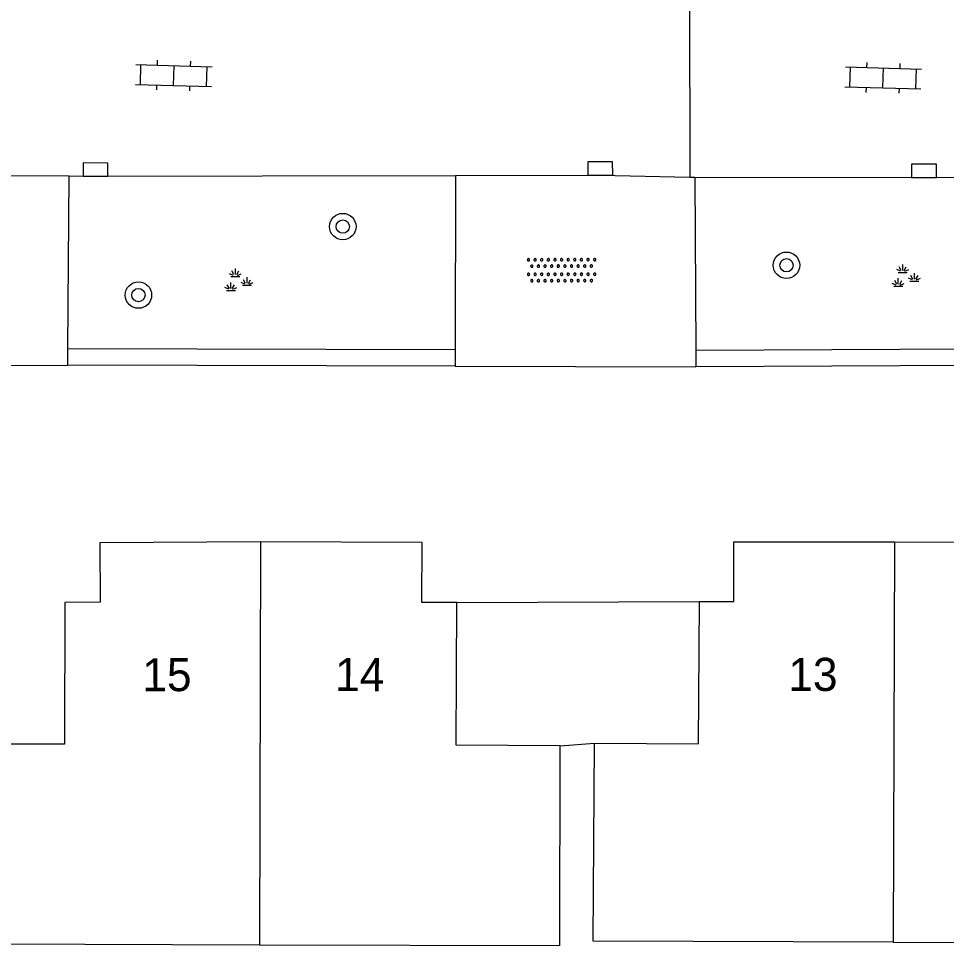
# Model space of a CAD drawing. Extents: x 125000 to 129004, y 397500 to 399008.
# Drawn here: x 127069.12 to 127097.15, y 398241.06 to 398269.05 of the extents above; entities that cross this region are included whole.
import ezdxf

# ---------------------------------------------------------------- set-up
doc = ezdxf.new("R2010")
doc.units = 0
for name, color, linetype in [('gg-anno-huisnummerreeks BGT', 7, 'Continuous'), ('gg-bbg-hoofdgebouw', 7, 'Continuous'), ('gg-bbg-luifel en loopbrug', 7, 'Continuous'), ('gg-bbg-tussenscheiding', 7, 'Continuous'), ('gg-knt-verharding', 7, 'Continuous'), ('gt-grn-groengrens', 7, 'Continuous'), ('gt-symb-boom', 7, 'Continuous'), ('gt-symb-groenvak', 7, 'Continuous'), ('gt-symb-klinker verharding', 7, 'Continuous'), ('gt-symb-kolk', 7, 'Continuous'), ('gt-symb-overige verharding', 7, 'Continuous')]:
    doc.layers.add(name, color=color, linetype=linetype)

# ---------------------------------------------------------------- blocks, each defined once
blk = doc.blocks.new('gt0-KOLK')
at = {"layer": 'gt-symb-kolk'}
blk.add_lwpolyline([(0, 0), (0.375, 0), (0.375, 0.4), (-0.375, 0.4), (-0.375, 0), (0, 0)], dxfattribs=at)
blk = doc.blocks.new('gt0-BOOM')
at = {"layer": 'gt-symb-boom'}
for radius in [0.4, 0.2]:
    blk.add_circle((0, 0), radius, dxfattribs=at)
blk = doc.blocks.new('gt0-KL1')
at = {"layer": 'gt-symb-klinker verharding'}
for p, q in [((-1.15, 0.3), (1.15, 0.3)), ((-1, -0.3), (-1, 0.3)), ((-0.5, 0.3), (-0.5, 0.45)), ((0, -0.3), (0, 0.3)), ((0.5, 0.3), (0.5, 0.45)), ((1, -0.3), (1, 0.3)), ((-1.15, -0.3), (1.15, -0.3)), ((-0.5, -0.45), (-0.5, -0.3)), ((0.5, -0.45), (0.5, -0.3))]:
    blk.add_line(p, q, dxfattribs=at)
blk = doc.blocks.new('gt0-GRVAK')
at = {"layer": 'gt-symb-groenvak'}
for p, q in [((-0.091, 0.211), (-0.156, 0.322)), ((-0.047, 0.214), (-0.047, 0.393)), ((-0.004, 0.211), (0.061, 0.322)), ((-0.11, 0.189), (-0.228, 0.24)), ((-0.182, 0.153), (0.088, 0.153)), ((0.015, 0.189), (0.133, 0.24)), ((0.262, -0.052), (0.197, 0.059)), ((0.305, -0.049), (0.305, 0.13)), ((0.349, -0.052), (0.414, 0.059)), ((-0.245, -0.228), (-0.363, -0.177)), ((-0.318, -0.264), (-0.047, -0.264)), ((-0.226, -0.206), (-0.291, -0.095)), ((-0.183, -0.203), (-0.183, -0.024)), ((-0.139, -0.206), (-0.074, -0.095)), ((-0.12, -0.228), (-0.002, -0.177)), ((0.243, -0.074), (0.125, -0.023)), ((0.17, -0.11), (0.441, -0.11)), ((0.368, -0.074), (0.486, -0.023))]:
    blk.add_line(p, q, dxfattribs=at)
blk = doc.blocks.new('gt0-OVH')
at = {"layer": 'gt-symb-overige verharding'}
for points in [[(-0.972, 0.298), (-0.967, 0.308), (-0.965, 0.319), (-0.966, 0.33), (-0.971, 0.34), (-0.978, 0.348), (-0.988, 0.353), (-0.999, 0.355), (-1.01, 0.354), (-1.02, 0.349), (-1.028, 0.342), (-1.033, 0.332), (-1.035, 0.321), (-1.034, 0.31), (-1.029, 0.3), (-1.022, 0.292), (-1.012, 0.287), (-1.001, 0.285), (-0.99, 0.286), (-0.98, 0.291)], [(-0.772, 0.298), (-0.767, 0.308), (-0.765, 0.319), (-0.766, 0.33), (-0.771, 0.34), (-0.778, 0.348), (-0.788, 0.353), (-0.799, 0.355), (-0.81, 0.354), (-0.82, 0.349), (-0.828, 0.342), (-0.833, 0.332), (-0.835, 0.321), (-0.834, 0.31), (-0.829, 0.3), (-0.822, 0.292), (-0.812, 0.287), (-0.801, 0.285), (-0.79, 0.286), (-0.78, 0.291)], [(-0.572, 0.298), (-0.567, 0.308), (-0.565, 0.319), (-0.566, 0.33), (-0.571, 0.34), (-0.578, 0.348), (-0.588, 0.353), (-0.599, 0.355), (-0.61, 0.354), (-0.62, 0.349), (-0.628, 0.342), (-0.633, 0.332), (-0.635, 0.321), (-0.634, 0.31), (-0.629, 0.3), (-0.622, 0.292), (-0.612, 0.287), (-0.601, 0.285), (-0.59, 0.286), (-0.58, 0.291)], [(-0.372, 0.298), (-0.367, 0.308), (-0.365, 0.319), (-0.366, 0.33), (-0.371, 0.34), (-0.378, 0.348), (-0.388, 0.353), (-0.399, 0.355), (-0.41, 0.354), (-0.42, 0.349), (-0.428, 0.342), (-0.433, 0.332), (-0.435, 0.321), (-0.434, 0.31), (-0.429, 0.3), (-0.422, 0.292), (-0.412, 0.287), (-0.401, 0.285), (-0.39, 0.286), (-0.38, 0.291)], [(-0.172, 0.298), (-0.167, 0.308), (-0.165, 0.319), (-0.166, 0.33), (-0.171, 0.34), (-0.178, 0.348), (-0.188, 0.353), (-0.199, 0.355), (-0.21, 0.354), (-0.22, 0.349), (-0.228, 0.342), (-0.233, 0.332), (-0.235, 0.321), (-0.234, 0.31), (-0.229, 0.3), (-0.222, 0.292), (-0.212, 0.287), (-0.201, 0.285), (-0.19, 0.286), (-0.18, 0.291)], [(0.028, 0.298), (0.033, 0.308), (0.035, 0.319), (0.034, 0.33), (0.029, 0.34), (0.022, 0.348), (0.012, 0.353), (0.001, 0.355), (-0.01, 0.354), (-0.02, 0.349), (-0.028, 0.342), (-0.033, 0.332), (-0.035, 0.321), (-0.034, 0.31), (-0.029, 0.3), (-0.022, 0.292), (-0.012, 0.287), (-0.001, 0.285), (0.01, 0.286), (0.02, 0.291)], [(0.228, 0.298), (0.233, 0.308), (0.235, 0.319), (0.234, 0.33), (0.229, 0.34), (0.222, 0.348), (0.212, 0.353), (0.201, 0.355), (0.19, 0.354), (0.18, 0.349), (0.172, 0.342), (0.167, 0.332), (0.165, 0.321), (0.166, 0.31), (0.171, 0.3), (0.178, 0.292), (0.188, 0.287), (0.199, 0.285), (0.21, 0.286), (0.22, 0.291)], [(0.428, 0.298), (0.433, 0.308), (0.435, 0.319), (0.434, 0.33), (0.429, 0.34), (0.422, 0.348), (0.412, 0.353), (0.401, 0.355), (0.39, 0.354), (0.38, 0.349), (0.372, 0.342), (0.367, 0.332), (0.365, 0.321), (0.366, 0.31), (0.371, 0.3), (0.378, 0.292), (0.388, 0.287), (0.399, 0.285), (0.41, 0.286), (0.42, 0.291)], [(0.628, 0.298), (0.633, 0.308), (0.635, 0.319), (0.634, 0.33), (0.629, 0.34), (0.622, 0.348), (0.612, 0.353), (0.601, 0.355), (0.59, 0.354), (0.58, 0.349), (0.572, 0.342), (0.567, 0.332), (0.565, 0.321), (0.566, 0.31), (0.571, 0.3), (0.578, 0.292), (0.588, 0.287), (0.599, 0.285), (0.61, 0.286), (0.62, 0.291)], [(0.828, 0.298), (0.833, 0.308), (0.835, 0.319), (0.834, 0.33), (0.829, 0.34), (0.822, 0.348), (0.812, 0.353), (0.801, 0.355), (0.79, 0.354), (0.78, 0.349), (0.772, 0.342), (0.767, 0.332), (0.765, 0.321), (0.766, 0.31), (0.771, 0.3), (0.778, 0.292), (0.788, 0.287), (0.799, 0.285), (0.81, 0.286), (0.82, 0.291)], [(1.028, 0.298), (1.033, 0.308), (1.035, 0.319), (1.034, 0.33), (1.029, 0.34), (1.022, 0.348), (1.012, 0.353), (1.001, 0.355), (0.99, 0.354), (0.98, 0.349), (0.972, 0.342), (0.967, 0.332), (0.965, 0.321), (0.966, 0.31), (0.971, 0.3), (0.978, 0.292), (0.988, 0.287), (0.999, 0.285), (1.01, 0.286), (1.02, 0.291)], [(-0.872, 0.106), (-0.867, 0.116), (-0.865, 0.126), (-0.866, 0.137), (-0.871, 0.147), (-0.878, 0.156), (-0.888, 0.161), (-0.899, 0.163), (-0.91, 0.162), (-0.92, 0.157), (-0.928, 0.15), (-0.933, 0.14), (-0.935, 0.129), (-0.934, 0.118), (-0.929, 0.108), (-0.922, 0.1), (-0.912, 0.095), (-0.901, 0.092), (-0.89, 0.094), (-0.88, 0.098)], [(-0.672, 0.106), (-0.667, 0.116), (-0.665, 0.126), (-0.666, 0.137), (-0.671, 0.147), (-0.678, 0.156), (-0.688, 0.161), (-0.699, 0.163), (-0.71, 0.162), (-0.72, 0.157), (-0.728, 0.15), (-0.733, 0.14), (-0.735, 0.129), (-0.734, 0.118), (-0.729, 0.108), (-0.722, 0.1), (-0.712, 0.095), (-0.701, 0.092), (-0.69, 0.094), (-0.68, 0.098)], [(-0.472, 0.106), (-0.467, 0.116), (-0.465, 0.126), (-0.466, 0.137), (-0.471, 0.147), (-0.478, 0.156), (-0.488, 0.161), (-0.499, 0.163), (-0.51, 0.162), (-0.52, 0.157), (-0.528, 0.15), (-0.533, 0.14), (-0.535, 0.129), (-0.534, 0.118), (-0.529, 0.108), (-0.522, 0.1), (-0.512, 0.095), (-0.501, 0.092), (-0.49, 0.094), (-0.48, 0.098)], [(-0.272, 0.106), (-0.267, 0.116), (-0.265, 0.126), (-0.266, 0.137), (-0.271, 0.147), (-0.278, 0.156), (-0.288, 0.161), (-0.299, 0.163), (-0.31, 0.162), (-0.32, 0.157), (-0.328, 0.15), (-0.333, 0.14), (-0.335, 0.129), (-0.334, 0.118), (-0.329, 0.108), (-0.322, 0.1), (-0.312, 0.095), (-0.301, 0.092), (-0.29, 0.094), (-0.28, 0.098)], [(-0.072, 0.106), (-0.067, 0.116), (-0.065, 0.126), (-0.066, 0.137), (-0.071, 0.147), (-0.078, 0.156), (-0.088, 0.161), (-0.099, 0.163), (-0.11, 0.162), (-0.12, 0.157), (-0.128, 0.15), (-0.133, 0.14), (-0.135, 0.129), (-0.134, 0.118), (-0.129, 0.108), (-0.122, 0.1), (-0.112, 0.095), (-0.101, 0.092), (-0.09, 0.094), (-0.08, 0.098)], [(0.128, 0.106), (0.133, 0.116), (0.135, 0.126), (0.134, 0.137), (0.129, 0.147), (0.122, 0.156), (0.112, 0.161), (0.101, 0.163), (0.09, 0.162), (0.08, 0.157), (0.072, 0.15), (0.067, 0.14), (0.065, 0.129), (0.066, 0.118), (0.071, 0.108), (0.078, 0.1), (0.088, 0.095), (0.099, 0.092), (0.11, 0.094), (0.12, 0.098)], [(0.328, 0.106), (0.333, 0.116), (0.335, 0.126), (0.334, 0.137), (0.329, 0.147), (0.322, 0.156), (0.312, 0.161), (0.301, 0.163), (0.29, 0.162), (0.28, 0.157), (0.272, 0.15), (0.267, 0.14), (0.265, 0.129), (0.266, 0.118), (0.271, 0.108), (0.278, 0.1), (0.288, 0.095), (0.299, 0.092), (0.31, 0.094), (0.32, 0.098)], [(0.528, 0.106), (0.533, 0.116), (0.535, 0.126), (0.534, 0.137), (0.529, 0.147), (0.522, 0.156), (0.512, 0.161), (0.501, 0.163), (0.49, 0.162), (0.48, 0.157), (0.472, 0.15), (0.467, 0.14), (0.465, 0.129), (0.466, 0.118), (0.471, 0.108), (0.478, 0.1), (0.488, 0.095), (0.499, 0.092), (0.51, 0.094), (0.52, 0.098)], [(0.728, 0.106), (0.733, 0.116), (0.735, 0.126), (0.734, 0.137), (0.729, 0.147), (0.722, 0.156), (0.712, 0.161), (0.701, 0.163), (0.69, 0.162), (0.68, 0.157), (0.672, 0.15), (0.667, 0.14), (0.665, 0.129), (0.666, 0.118), (0.671, 0.108), (0.678, 0.1), (0.688, 0.095), (0.699, 0.092), (0.71, 0.094), (0.72, 0.098)], [(0.928, 0.106), (0.933, 0.116), (0.935, 0.126), (0.934, 0.137), (0.929, 0.147), (0.922, 0.156), (0.912, 0.161), (0.901, 0.163), (0.89, 0.162), (0.88, 0.157), (0.872, 0.15), (0.867, 0.14), (0.865, 0.129), (0.866, 0.118), (0.871, 0.108), (0.878, 0.1), (0.888, 0.095), (0.899, 0.092), (0.91, 0.094), (0.92, 0.098)], [(-0.972, -0.142), (-0.967, -0.132), (-0.965, -0.121), (-0.966, -0.11), (-0.971, -0.1), (-0.978, -0.092), (-0.988, -0.087), (-0.999, -0.085), (-1.01, -0.086), (-1.02, -0.091), (-1.028, -0.098), (-1.033, -0.108), (-1.035, -0.119), (-1.034, -0.13), (-1.029, -0.14), (-1.022, -0.148), (-1.012, -0.153), (-1.001, -0.155), (-0.99, -0.154), (-0.98, -0.149)], [(-0.872, -0.334), (-0.867, -0.324), (-0.865, -0.314), (-0.866, -0.303), (-0.871, -0.293), (-0.878, -0.284), (-0.888, -0.279), (-0.899, -0.277), (-0.91, -0.278), (-0.92, -0.283), (-0.928, -0.29), (-0.933, -0.3), (-0.935, -0.311), (-0.934, -0.322), (-0.929, -0.332), (-0.922, -0.34), (-0.912, -0.345), (-0.901, -0.348), (-0.89, -0.346), (-0.88, -0.342)], [(-0.772, -0.142), (-0.767, -0.132), (-0.765, -0.121), (-0.766, -0.11), (-0.771, -0.1), (-0.778, -0.092), (-0.788, -0.087), (-0.799, -0.085), (-0.81, -0.086), (-0.82, -0.091), (-0.828, -0.098), (-0.833, -0.108), (-0.835, -0.119), (-0.834, -0.13), (-0.829, -0.14), (-0.822, -0.148), (-0.812, -0.153), (-0.801, -0.155), (-0.79, -0.154), (-0.78, -0.149)], [(-0.672, -0.334), (-0.667, -0.324), (-0.665, -0.314), (-0.666, -0.303), (-0.671, -0.293), (-0.678, -0.284), (-0.688, -0.279), (-0.699, -0.277), (-0.71, -0.278), (-0.72, -0.283), (-0.728, -0.29), (-0.733, -0.3), (-0.735, -0.311), (-0.734, -0.322), (-0.729, -0.332), (-0.722, -0.34), (-0.712, -0.345), (-0.701, -0.348), (-0.69, -0.346), (-0.68, -0.342)], [(-0.572, -0.142), (-0.567, -0.132), (-0.565, -0.121), (-0.566, -0.11), (-0.571, -0.1), (-0.578, -0.092), (-0.588, -0.087), (-0.599, -0.085), (-0.61, -0.086), (-0.62, -0.091), (-0.628, -0.098), (-0.633, -0.108), (-0.635, -0.119), (-0.634, -0.13), (-0.629, -0.14), (-0.622, -0.148), (-0.612, -0.153), (-0.601, -0.155), (-0.59, -0.154), (-0.58, -0.149)], [(-0.472, -0.334), (-0.467, -0.324), (-0.465, -0.314), (-0.466, -0.303), (-0.471, -0.293), (-0.478, -0.284), (-0.488, -0.279), (-0.499, -0.277), (-0.51, -0.278), (-0.52, -0.283), (-0.528, -0.29), (-0.533, -0.3), (-0.535, -0.311), (-0.534, -0.322), (-0.529, -0.332), (-0.522, -0.34), (-0.512, -0.345), (-0.501, -0.348), (-0.49, -0.346), (-0.48, -0.342)], [(-0.372, -0.142), (-0.367, -0.132), (-0.365, -0.121), (-0.366, -0.11), (-0.371, -0.1), (-0.378, -0.092), (-0.388, -0.087), (-0.399, -0.085), (-0.41, -0.086), (-0.42, -0.091), (-0.428, -0.098), (-0.433, -0.108), (-0.435, -0.119), (-0.434, -0.13), (-0.429, -0.14), (-0.422, -0.148), (-0.412, -0.153), (-0.401, -0.155), (-0.39, -0.154), (-0.38, -0.149)], [(-0.272, -0.334), (-0.267, -0.324), (-0.265, -0.314), (-0.266, -0.303), (-0.271, -0.293), (-0.278, -0.284), (-0.288, -0.279), (-0.299, -0.277), (-0.31, -0.278), (-0.32, -0.283), (-0.328, -0.29), (-0.333, -0.3), (-0.335, -0.311), (-0.334, -0.322), (-0.329, -0.332), (-0.322, -0.34), (-0.312, -0.345), (-0.301, -0.348), (-0.29, -0.346), (-0.28, -0.342)], [(-0.172, -0.142), (-0.167, -0.132), (-0.165, -0.121), (-0.166, -0.11), (-0.171, -0.1), (-0.178, -0.092), (-0.188, -0.087), (-0.199, -0.085), (-0.21, -0.086), (-0.22, -0.091), (-0.228, -0.098), (-0.233, -0.108), (-0.235, -0.119), (-0.234, -0.13), (-0.229, -0.14), (-0.222, -0.148), (-0.212, -0.153), (-0.201, -0.155), (-0.19, -0.154), (-0.18, -0.149)], [(-0.072, -0.334), (-0.067, -0.324), (-0.065, -0.314), (-0.066, -0.303), (-0.071, -0.293), (-0.078, -0.284), (-0.088, -0.279), (-0.099, -0.277), (-0.11, -0.278), (-0.12, -0.283), (-0.128, -0.29), (-0.133, -0.3), (-0.135, -0.311), (-0.134, -0.322), (-0.129, -0.332), (-0.122, -0.34), (-0.112, -0.345), (-0.101, -0.348), (-0.09, -0.346), (-0.08, -0.342)], [(0.028, -0.142), (0.033, -0.132), (0.035, -0.121), (0.034, -0.11), (0.029, -0.1), (0.022, -0.092), (0.012, -0.087), (0.001, -0.085), (-0.01, -0.086), (-0.02, -0.091), (-0.028, -0.098), (-0.033, -0.108), (-0.035, -0.119), (-0.034, -0.13), (-0.029, -0.14), (-0.022, -0.148), (-0.012, -0.153), (-0.001, -0.155), (0.01, -0.154), (0.02, -0.149)], [(0.128, -0.334), (0.133, -0.324), (0.135, -0.314), (0.134, -0.303), (0.129, -0.293), (0.122, -0.284), (0.112, -0.279), (0.101, -0.277), (0.09, -0.278), (0.08, -0.283), (0.072, -0.29), (0.067, -0.3), (0.065, -0.311), (0.066, -0.322), (0.071, -0.332), (0.078, -0.34), (0.088, -0.345), (0.099, -0.348), (0.11, -0.346), (0.12, -0.342)], [(0.228, -0.142), (0.233, -0.132), (0.235, -0.121), (0.234, -0.11), (0.229, -0.1), (0.222, -0.092), (0.212, -0.087), (0.201, -0.085), (0.19, -0.086), (0.18, -0.091), (0.172, -0.098), (0.167, -0.108), (0.165, -0.119), (0.166, -0.13), (0.171, -0.14), (0.178, -0.148), (0.188, -0.153), (0.199, -0.155), (0.21, -0.154), (0.22, -0.149)], [(0.328, -0.334), (0.333, -0.324), (0.335, -0.314), (0.334, -0.303), (0.329, -0.293), (0.322, -0.284), (0.312, -0.279), (0.301, -0.277), (0.29, -0.278), (0.28, -0.283), (0.272, -0.29), (0.267, -0.3), (0.265, -0.311), (0.266, -0.322), (0.271, -0.332), (0.278, -0.34), (0.288, -0.345), (0.299, -0.348), (0.31, -0.346), (0.32, -0.342)], [(0.428, -0.142), (0.433, -0.132), (0.435, -0.121), (0.434, -0.11), (0.429, -0.1), (0.422, -0.092), (0.412, -0.087), (0.401, -0.085), (0.39, -0.086), (0.38, -0.091), (0.372, -0.098), (0.367, -0.108), (0.365, -0.119), (0.366, -0.13), (0.371, -0.14), (0.378, -0.148), (0.388, -0.153), (0.399, -0.155), (0.41, -0.154), (0.42, -0.149)], [(0.528, -0.334), (0.533, -0.324), (0.535, -0.314), (0.534, -0.303), (0.529, -0.293), (0.522, -0.284), (0.512, -0.279), (0.501, -0.277), (0.49, -0.278), (0.48, -0.283), (0.472, -0.29), (0.467, -0.3), (0.465, -0.311), (0.466, -0.322), (0.471, -0.332), (0.478, -0.34), (0.488, -0.345), (0.499, -0.348), (0.51, -0.346), (0.52, -0.342)], [(0.628, -0.142), (0.633, -0.132), (0.635, -0.121), (0.634, -0.11), (0.629, -0.1), (0.622, -0.092), (0.612, -0.087), (0.601, -0.085), (0.59, -0.086), (0.58, -0.091), (0.572, -0.098), (0.567, -0.108), (0.565, -0.119), (0.566, -0.13), (0.571, -0.14), (0.578, -0.148), (0.588, -0.153), (0.599, -0.155), (0.61, -0.154), (0.62, -0.149)], [(0.728, -0.334), (0.733, -0.324), (0.735, -0.314), (0.734, -0.303), (0.729, -0.293), (0.722, -0.284), (0.712, -0.279), (0.701, -0.277), (0.69, -0.278), (0.68, -0.283), (0.672, -0.29), (0.667, -0.3), (0.665, -0.311), (0.666, -0.322), (0.671, -0.332), (0.678, -0.34), (0.688, -0.345), (0.699, -0.348), (0.71, -0.346), (0.72, -0.342)], [(0.828, -0.142), (0.833, -0.132), (0.835, -0.121), (0.834, -0.11), (0.829, -0.1), (0.822, -0.092), (0.812, -0.087), (0.801, -0.085), (0.79, -0.086), (0.78, -0.091), (0.772, -0.098), (0.767, -0.108), (0.765, -0.119), (0.766, -0.13), (0.771, -0.14), (0.778, -0.148), (0.788, -0.153), (0.799, -0.155), (0.81, -0.154), (0.82, -0.149)], [(0.928, -0.334), (0.933, -0.324), (0.935, -0.314), (0.934, -0.303), (0.929, -0.293), (0.922, -0.284), (0.912, -0.279), (0.901, -0.277), (0.89, -0.278), (0.88, -0.283), (0.872, -0.29), (0.867, -0.3), (0.865, -0.311), (0.866, -0.322), (0.871, -0.332), (0.878, -0.34), (0.888, -0.345), (0.899, -0.348), (0.91, -0.346), (0.92, -0.342)], [(1.028, -0.142), (1.033, -0.132), (1.035, -0.121), (1.034, -0.11), (1.029, -0.1), (1.022, -0.092), (1.012, -0.087), (1.001, -0.085), (0.99, -0.086), (0.98, -0.091), (0.972, -0.098), (0.967, -0.108), (0.965, -0.119), (0.966, -0.13), (0.971, -0.14), (0.978, -0.148), (0.988, -0.153), (0.999, -0.155), (1.01, -0.154), (1.02, -0.149)]]:
    blk.add_lwpolyline(points, close=True, dxfattribs=at)

msp = doc.modelspace()

# ---------------------------------------------------------------- linework, layer by layer
at = {"layer": 'gg-bbg-hoofdgebouw'}
for p, q in [((127067.562, 398241.107), (127076.393, 398241.084)), ((127095.545, 398241.155), (127104.475, 398241.123))]:
    msp.add_line(p, q, dxfattribs=at)
for points in [[(127076.424, 398253.254), (127071.567, 398253.224), (127071.578, 398251.424), (127070.518, 398251.417), (127070.507, 398247.136), (127067.577, 398247.144)], [(127082.354, 398251.417), (127081.305, 398251.422), (127081.313, 398253.232), (127076.424, 398253.254)], [(127089.686, 398251.448), (127090.726, 398251.447), (127090.727, 398253.247), (127095.576, 398253.245)], [(127095.576, 398253.245), (127100.471, 398253.23), (127100.465, 398251.43), (127101.515, 398251.426), (127101.501, 398247.116), (127104.444, 398247.131)], [(127085.483, 398247.092), (127082.333, 398247.107), (127082.354, 398251.417)], [(127086.518, 398247.167), (127089.658, 398247.146), (127089.686, 398251.448)], [(127095.545, 398241.155), (127086.478, 398241.187), (127086.518, 398247.167)], [(127076.393, 398241.084), (127085.468, 398241.061), (127085.483, 398247.092)]]:
    msp.add_lwpolyline(points, dxfattribs=at)
at = {"layer": 'gg-bbg-luifel en loopbrug'}
for p, q in [((127082.354, 398251.417), (127089.686, 398251.448)), ((127085.483, 398247.092), (127086.518, 398247.167))]:
    msp.add_line(p, q, dxfattribs=at)
at = {"layer": 'gg-bbg-tussenscheiding'}
for p, q in [((127076.424, 398253.254), (127076.393, 398241.084)), ((127095.576, 398253.245), (127095.545, 398241.155))]:
    msp.add_line(p, q, dxfattribs=at)
at = {"layer": 'gg-knt-verharding'}
for p, q in [((127089.384, 398269.771), (127089.395, 398264.263)), ((127070.643, 398264.296), (127064.627, 398264.321)), ((127070.607, 398259.082), (127070.643, 398264.296)), ((127070.643, 398264.296), (127082.319, 398264.31)), ((127082.319, 398264.31), (127082.305, 398259.051)), ((127089.395, 398264.263), (127089.553, 398264.264)), ((127089.553, 398264.264), (127089.576, 398259.032)), ((127089.553, 398264.264), (127101.539, 398264.245)), ((127070.604, 398258.582), (127070.607, 398259.082)), ((127082.305, 398259.051), (127082.304, 398258.551)), ((127089.576, 398259.032), (127089.578, 398258.532)), ((127064.638, 398258.565), (127070.604, 398258.582)), ((127082.304, 398258.551), (127089.578, 398258.532))]:
    msp.add_line(p, q, dxfattribs=at)
msp.add_lwpolyline([(127082.319, 398264.31), (127086.692, 398264.326), (127089.395, 398264.263)], dxfattribs=at)
at = {"layer": 'gt-grn-groengrens'}
for p, q in [((127082.305, 398259.051), (127070.607, 398259.082)), ((127101.479, 398259.089), (127089.576, 398259.032)), ((127082.304, 398258.551), (127070.604, 398258.582)), ((127101.473, 398258.589), (127089.578, 398258.532))]:
    msp.add_line(p, q, dxfattribs=at)

# ---------------------------------------------------------------- block references
at = {"layer": 'gt-symb-boom'}
for p in [(127078.911, 398262.769), (127092.316, 398261.601), (127072.737, 398260.702)]:
    msp.add_blockref('gt0-BOOM', p, dxfattribs=at)
at = {"layer": 'gt-symb-groenvak'}
for p in [(127075.713, 398261.107), (127095.877, 398261.232)]:
    msp.add_blockref('gt0-GRVAK', p, dxfattribs=at)
at = {"layer": 'gt-symb-klinker verharding', "rotation": -1.6611120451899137}
for p in [(127073.804, 398267.331), (127095.239, 398267.259)]:
    msp.add_blockref('gt0-KL1', p, dxfattribs=at)
at = {"layer": 'gt-symb-kolk'}
for p, rotation in [((127071.438, 398264.291), -0.34699836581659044), ((127086.692, 398264.326), 0.20981459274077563), ((127096.473, 398264.254), -0.08069822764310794)]:
    msp.add_blockref('gt0-KOLK', p, dxfattribs=dict(at, rotation=rotation))
at = {"layer": 'gt-symb-overige verharding', "rotation": 0.11459140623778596}
msp.add_blockref('gt0-OVH', (127085.523, 398261.449), dxfattribs=at)

# ---------------------------------------------------------------- texts
at = {"layer": 'gg-anno-huisnummerreeks BGT'}
for s, rotation, p in [('15', 0.4, (127072.858, 398248.732)), ('14', 359.7, (127078.678, 398248.744))]:
    msp.add_text(s, height=1, rotation=rotation, dxfattribs=at).set_placement(p)
msp.add_text('13', height=1, dxfattribs=at).set_placement((127092.373, 398248.746))

doc.saveas('drawing.dxf')
